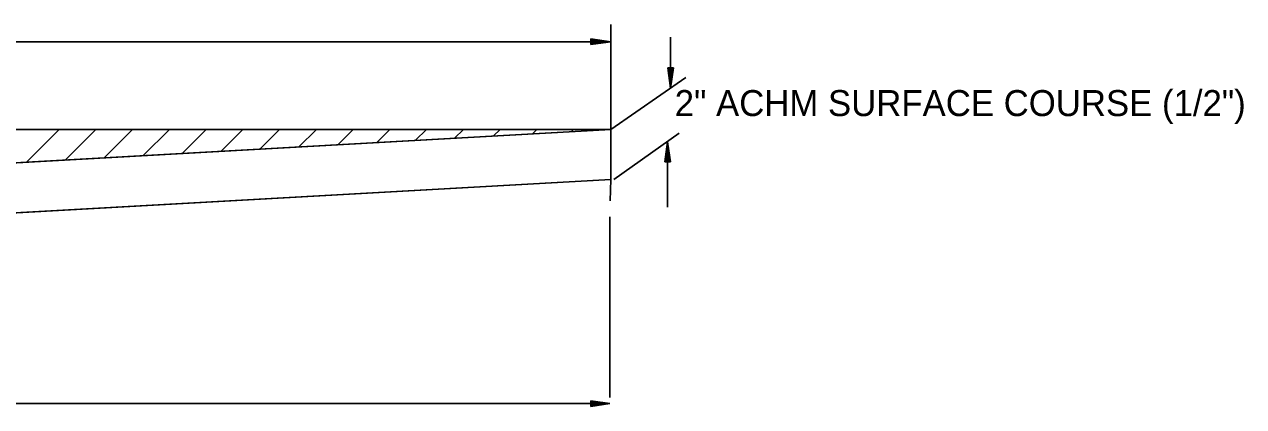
# Model space of a CAD drawing. Extents: x 1929624 to 1935547, y 596315 to 605721.
# Drawn here: x 1935241 to 1935522.6, y 602603.5 to 602691.7 of the extents above; entities that cross this region are included whole.
import ezdxf

# ---------------------------------------------------------------- set-up
doc = ezdxf.new("R2010")
doc.units = 0
doc.layers.add('Default', color=7, linetype='Continuous')
doc.layers.add('R_Border', color=7, linetype='Continuous')

msp = doc.modelspace()

# ---------------------------------------------------------------- linework, layer by layer
at = {"layer": 'Default'}
for p, q in [((1935376.48, 602667.46), (1935376.48, 602691.67)), ((1934964.92, 602687.68), (1935376.48, 602687.68)), ((1935371.81, 602688.34), (1935376.48, 602687.68)), ((1935371.81, 602688.34), (1935371.81, 602687.01)), ((1935371.81, 602688.13), (1935374.93, 602687.68)), ((1935371.81, 602688.13), (1935375.58, 602687.68)), ((1935371.81, 602687.9), (1935373.36, 602687.68)), ((1935371.81, 602687.9), (1935374.04, 602687.68)), ((1935371.81, 602687.01), (1935376.48, 602687.68)), ((1935371.81, 602687.46), (1935373.36, 602687.68)), ((1935371.81, 602687.23), (1935374.93, 602687.68)), ((1935371.81, 602687.01), (1935375.58, 602687.68)), ((1935371.81, 602687.23), (1935374.04, 602687.68)), ((1935371.81, 602687.46), (1935372.48, 602687.68)), ((1935371.81, 602687.68), (1935372.48, 602687.68)), ((1935390.24, 602676.99), (1935390.24, 602688.76)), ((1935389.59, 602681.66), (1935390.24, 602676.99)), ((1935390.91, 602681.66), (1935389.59, 602681.66)), ((1935389.81, 602681.66), (1935390.24, 602678.55)), ((1935389.81, 602681.66), (1935390.24, 602677.89)), ((1935390.02, 602681.66), (1935390.24, 602680.11)), ((1935390.02, 602681.66), (1935390.24, 602679.44)), ((1935390.91, 602681.66), (1935390.24, 602676.99)), ((1935390.47, 602681.66), (1935390.24, 602680.11)), ((1935390.7, 602681.66), (1935390.24, 602678.55)), ((1935390.91, 602681.66), (1935390.24, 602677.89)), ((1935390.7, 602681.66), (1935390.24, 602679.44)), ((1935390.24, 602681.66), (1935390.24, 602680.99)), ((1935390.47, 602681.66), (1935390.24, 602680.99)), ((1935376.48, 602667.46), (1935393.8, 602679.44)), ((1934915.16, 602667.46), (1935376.48, 602667.46)), ((1935241.49, 602659.89), (1935249.06, 602667.46)), ((1935250.48, 602660.39), (1935257.55, 602667.46)), ((1935259.47, 602660.9), (1935266.03, 602667.46)), ((1935268.46, 602661.4), (1935274.52, 602667.46)), ((1935277.45, 602661.9), (1935283, 602667.46)), ((1935286.44, 602662.41), (1935291.49, 602667.46)), ((1935295.43, 602662.91), (1935299.97, 602667.46)), ((1935304.42, 602663.42), (1935308.46, 602667.46)), ((1935313.41, 602663.92), (1935316.94, 602667.46)), ((1935322.39, 602664.42), (1935325.43, 602667.46)), ((1935331.38, 602664.93), (1935333.91, 602667.46)), ((1935340.37, 602665.43), (1935342.4, 602667.46)), ((1935349.36, 602665.94), (1935350.88, 602667.46)), ((1935358.35, 602666.44), (1935359.37, 602667.46)), ((1935367.34, 602666.94), (1935367.85, 602667.46)), ((1935376.33, 602667.45), (1935376.34, 602667.46)), ((1935376.48, 602655.92), (1935376.48, 602667.46)), ((1935377.13, 602655.93), (1935392.23, 602666.59)), ((1935388.9, 602659.93), (1935389.56, 602664.6)), ((1935389.56, 602649.49), (1935389.56, 602664.6)), ((1935390.23, 602659.93), (1935389.56, 602664.6)), ((1935389.13, 602659.93), (1935389.56, 602663.93)), ((1935389.13, 602659.93), (1935389.56, 602663.03)), ((1935389.34, 602659.93), (1935389.56, 602662.37)), ((1935389.34, 602659.93), (1935389.56, 602661.47)), ((1935390.23, 602659.93), (1935389.56, 602663.93)), ((1935390.01, 602659.93), (1935389.56, 602663.03)), ((1935390.01, 602659.93), (1935389.56, 602662.37)), ((1935389.78, 602659.93), (1935389.56, 602661.47)), ((1935388.9, 602659.93), (1935390.23, 602659.93)), ((1935389.78, 602659.93), (1935389.56, 602660.83)), ((1935389.56, 602659.93), (1935389.56, 602660.83)), ((1934964.92, 602632.82), (1935376.48, 602655.92)), ((1935376.48, 602655.92), (1935376.28, 602650.96)), ((1935376.25, 602605.6), (1935376.25, 602647.25)), ((1935376.25, 602604.19), (1934964.92, 602604.19)), ((1935371.81, 602604.84), (1935376.25, 602604.19)), ((1935371.81, 602604.84), (1935375.58, 602604.19)), ((1935371.81, 602604.84), (1935371.81, 602603.51)), ((1935371.81, 602604.63), (1935374.7, 602604.19)), ((1935371.81, 602604.63), (1935374.04, 602604.19)), ((1935371.81, 602604.39), (1935373.15, 602604.19)), ((1935371.81, 602604.39), (1935372.48, 602604.19)), ((1935371.81, 602603.51), (1935376.25, 602604.19)), ((1935371.81, 602603.96), (1935373.15, 602604.19)), ((1935371.81, 602603.74), (1935374.7, 602604.19)), ((1935371.81, 602603.74), (1935375.58, 602604.19)), ((1935371.81, 602603.96), (1935374.04, 602604.19)), ((1935371.81, 602604.19), (1935372.48, 602604.19))]:
    msp.add_line(p, q, dxfattribs=at)
for points in [[(1934964.87, 602647.26), (1934964.86, 602644.38), (1935376.48, 602667.46), (1934964.92, 602667.45)], [(1934964.86, 602644.38), (1934964.92, 602632.82), (1935376.48, 602655.92), (1935376.48, 602667.46), (1934964.86, 602644.38)], [(1934964.86, 602644.38), (1934964.92, 602632.82), (1935376.48, 602655.92), (1935376.48, 602667.46), (1934964.86, 602644.38)]]:
    msp.add_lwpolyline(points, dxfattribs=at)
at = {"layer": 'R_Border'}
msp.add_line((1934964.86, 602644.38), (1935376.48, 602667.46), dxfattribs=at)

# ---------------------------------------------------------------- texts
at = {"layer": 'Default'}
msp.add_text('2" ACHM SURFACE COURSE (1/2")', height=6, rotation=360, dxfattribs=at).set_placement((1935391.21, 602670.52))

doc.saveas('drawing.dxf')
